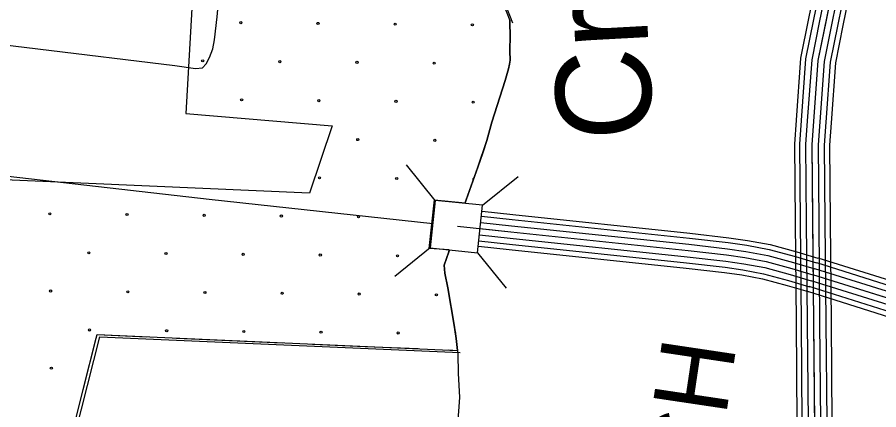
# Model space of a CAD drawing. Extents: x 1551132 to 1791609, y 378168 to 563823.
# Drawn here: x 1665005 to 1669299, y 466718 to 468673 of the extents above; entities that cross this region are included whole.
import ezdxf

# ---------------------------------------------------------------- set-up
doc = ezdxf.new("R2010")
doc.units = 0
for name, color, linetype in [('DESIGN - DRAINAGE - Bridges and Cross Drains Size Text', 7, 'Continuous'), ('DESIGN - EROSION CONTROL - Devices', 7, 'Continuous'), ('DESIGN - ROW - Right-of-Way and Easement Labels', 7, 'Continuous'), ('DESIGN - SCRATCH - User 1', 7, 'Continuous'), ('DESIGN - TRAFFIC CONTROL PERMANENT - Pavement Marking Text', 7, 'Continuous'), ('DESIGN - TRANSPORTATION - Text', 7, 'Continuous'), ('SURVEY - CONTOURS - Index with Text', 7, 'Continuous'), ('SURVEY - CONTOURS - Intermediate with optional Text', 7, 'Continuous'), ('SURVEY - DRAINAGE - Area Shapes', 7, 'Continuous'), ('SURVEY - DRAINAGE - Storm Sewer', 7, 'Continuous'), ('SURVEY - VEGETATION - Features with Text', 7, 'Continuous')]:
    doc.layers.add(name, color=color, linetype=linetype)

msp = doc.modelspace()

# ---------------------------------------------------------------- linework, layer by layer
at = {"layer": 'DESIGN - EROSION CONTROL - Devices'}
for centre in [(1666119.587, 468646.329), (1666119.587, 468646.329), (1666504.14, 468642.596), (1666504.14, 468642.596), (1666888.693, 468638.862), (1666888.693, 468638.862), (1667273.246, 468635.129), (1667273.246, 468635.129), (1665929.177, 468455.92), (1665929.177, 468455.92), (1666313.73, 468452.186), (1666313.73, 468452.186), (1666698.283, 468448.453), (1666698.283, 468448.453), (1667082.836, 468444.719), (1667082.836, 468444.719), (1666123.321, 468261.776), (1666123.321, 468261.776), (1666507.874, 468258.043), (1666507.874, 468258.043), (1666892.427, 468254.309), (1666892.427, 468254.309), (1667276.98, 468250.576), (1667276.98, 468250.576), (1666702.017, 468063.9), (1666702.017, 468063.9), (1667086.57, 468060.166), (1667086.57, 468060.166), (1666511.607, 467873.49), (1666511.607, 467873.49), (1666896.16, 467869.756), (1666896.16, 467869.756), (1665167.539, 467694.281), (1665167.539, 467694.281), (1665552.092, 467690.547), (1665552.092, 467690.547), (1665936.645, 467686.814), (1665936.645, 467686.814), (1666321.197, 467683.08), (1666321.197, 467683.08), (1666705.75, 467679.347), (1666705.75, 467679.347), (1665361.682, 467500.138), (1665361.682, 467500.138), (1665746.235, 467496.404), (1665746.235, 467496.404), (1666130.788, 467492.67), (1666130.788, 467492.67), (1666515.341, 467488.937), (1666515.341, 467488.937), (1666899.894, 467485.203), (1666899.894, 467485.203), (1665171.272, 467309.728), (1665171.272, 467309.728), (1665555.825, 467305.994), (1665555.825, 467305.994), (1665940.378, 467302.261), (1665940.378, 467302.261), (1666324.931, 467298.527), (1666324.931, 467298.527), (1666709.484, 467294.794), (1666709.484, 467294.794), (1667094.037, 467291.06), (1667094.037, 467291.06), (1665365.415, 467115.585), (1665365.415, 467115.585), (1665749.968, 467111.851), (1665749.968, 467111.851), (1666134.521, 467108.118), (1666134.521, 467108.118), (1666519.074, 467104.384), (1666519.074, 467104.384), (1666903.627, 467100.65), (1666903.627, 467100.65), (1665175.006, 466925.175), (1665175.006, 466925.175)]:
    msp.add_circle(centre, 5.28, dxfattribs=at)
msp.add_arc((1667280.713, 467866.023), 5.28, 95.386082, 225.720732, dxfattribs=at)
at = {"layer": 'DESIGN - SCRATCH - User 1'}
for points in [[(1664575.45, 471865.026), (1664521.901, 471650.203), (1664442.694, 469995.335), (1665601.141, 469036.186), (1665891.209, 469009.844), (1665845.01, 468194.206), (1666575.284, 468132.271)], [(1667199.394, 467014.076), (1667192.511, 467073.144), (1667183.27, 467139.337), (1667151.395, 467325.934), (1667136.221, 467398.194), (1667132.671, 467438.287), (1667155.379, 467504.122), (1667158.345, 467515.147), (1667057.614, 467521.072), (1667085.022, 467763.72), (1667237.602, 467748.903), (1667242.168, 467763.512), (1667299.926, 467927.1), (1667345.341, 468058.77), (1667370.332, 468150.622), (1667436.564, 468358.161), (1667453.197, 468416.054), (1667458.605, 468439.088), (1667461.672, 468460.022), (1667460.172, 468504.098), (1667461.064, 468584.192), (1667459.714, 468642.285), (1667459.872, 468656.302)], [(1666575.284, 468132.271), (1666461.587, 467796.996)], [(1666461.587, 467796.996), (1664826.084, 467868.355), (1664160.015, 465236.345)], [(1665526.15, 466026.999), (1665159.5, 466128.827), (1665403.353, 467092.435), (1667199.394, 467014.076)]]:
    msp.add_lwpolyline(points, dxfattribs=at)
at = {"layer": 'DESIGN - TRAFFIC CONTROL PERMANENT - Pavement Marking Text'}
for points in [[(1667380.424, 468816.698), (1667426.856, 468740.779), (1667444.314, 468694.528), (1667459.872, 468656.302)], [(1667380.424, 468816.698), (1667426.856, 468740.779), (1667444.314, 468694.528), (1667459.872, 468656.302)], [(1667380.424, 468816.698), (1667426.856, 468740.779), (1667444.314, 468694.528), (1667459.872, 468656.302)], [(1667380.424, 468816.698), (1667426.856, 468740.779), (1667444.314, 468694.528), (1667459.872, 468656.302)], [(1667380.424, 468816.698), (1667426.856, 468740.779), (1667444.314, 468694.528), (1667459.872, 468656.302)], [(1667394.115, 468806.439), (1667440.548, 468730.521), (1667458.006, 468684.269), (1667473.563, 468646.044)], [(1667459.872, 468656.302), (1667459.714, 468642.285), (1667461.064, 468584.192), (1667460.172, 468504.098), (1667461.672, 468460.022), (1667458.605, 468439.088), (1667453.197, 468416.054), (1667436.564, 468358.161), (1667370.332, 468150.622), (1667345.341, 468058.77), (1667299.926, 467927.1), (1667242.168, 467763.512), (1667235.885, 467744.978)], [(1667459.872, 468656.302), (1667459.714, 468642.285), (1667461.064, 468584.192), (1667460.172, 468504.098), (1667461.672, 468460.022), (1667458.605, 468439.088), (1667453.197, 468416.054), (1667436.564, 468358.161), (1667370.332, 468150.622), (1667345.341, 468058.77), (1667299.926, 467927.1), (1667242.168, 467763.512), (1667235.885, 467744.978)], [(1667459.872, 468656.302), (1667459.714, 468642.285), (1667461.064, 468584.192), (1667460.172, 468504.098), (1667461.672, 468460.022), (1667458.605, 468439.088), (1667453.197, 468416.054), (1667436.564, 468358.161), (1667370.332, 468150.622), (1667345.341, 468058.77), (1667299.926, 467927.1), (1667242.168, 467763.512), (1667235.885, 467744.978)], [(1667459.872, 468656.302), (1667459.714, 468642.285), (1667461.064, 468584.192), (1667460.172, 468504.098), (1667461.672, 468460.022), (1667458.605, 468439.088), (1667453.197, 468416.054), (1667436.564, 468358.161), (1667370.332, 468150.622), (1667345.341, 468058.77), (1667299.926, 467927.1), (1667242.168, 467763.512), (1667235.885, 467744.978)], [(1667459.872, 468656.302), (1667459.714, 468642.285), (1667461.064, 468584.192), (1667460.172, 468504.098), (1667461.672, 468460.022), (1667458.605, 468439.088), (1667453.197, 468416.054), (1667436.564, 468358.161), (1667370.332, 468150.622), (1667345.341, 468058.77), (1667299.926, 467927.1), (1667242.168, 467763.512), (1667235.885, 467744.978)], [(1667459.872, 468656.302), (1667459.714, 468642.285), (1667461.064, 468584.192), (1667460.172, 468504.098), (1667461.672, 468460.022), (1667458.605, 468439.088), (1667453.197, 468416.054), (1667436.564, 468358.161), (1667370.332, 468150.622), (1667345.341, 468058.77), (1667299.926, 467927.1), (1667242.168, 467763.512), (1667235.885, 467744.978)], [(1667158.979, 467515.006), (1667155.379, 467504.122), (1667132.671, 467438.287), (1667136.221, 467398.194), (1667151.395, 467325.934), (1667183.27, 467139.337), (1667192.511, 467073.144), (1667199.394, 467014.076)], [(1667158.979, 467515.006), (1667155.379, 467504.122), (1667132.671, 467438.287), (1667136.221, 467398.194), (1667151.395, 467325.934), (1667183.27, 467139.337), (1667192.511, 467073.144), (1667199.394, 467014.076)], [(1667158.979, 467515.006), (1667155.379, 467504.122), (1667132.671, 467438.287), (1667136.221, 467398.194), (1667151.395, 467325.934), (1667183.27, 467139.337), (1667192.511, 467073.144), (1667199.394, 467014.076)], [(1667158.979, 467515.006), (1667155.379, 467504.122), (1667132.671, 467438.287), (1667136.221, 467398.194), (1667151.395, 467325.934), (1667183.27, 467139.337), (1667192.511, 467073.144), (1667199.394, 467014.076)], [(1667158.979, 467515.006), (1667155.379, 467504.122), (1667132.671, 467438.287), (1667136.221, 467398.194), (1667151.395, 467325.934), (1667183.27, 467139.337), (1667192.511, 467073.144), (1667199.394, 467014.076)], [(1667158.979, 467515.006), (1667155.379, 467504.122), (1667132.671, 467438.287), (1667136.221, 467398.194), (1667151.395, 467325.934), (1667183.27, 467139.337), (1667192.511, 467073.144), (1667199.394, 467014.076)], [(1665526.15, 466026.999), (1665159.5, 466128.827), (1665403.353, 467092.435), (1667199.394, 467014.076)], [(1665526.15, 466026.999), (1665159.5, 466128.827), (1665403.353, 467092.435), (1667199.394, 467014.076)], [(1665526.15, 466026.999), (1665159.5, 466128.827), (1665403.353, 467092.435), (1667199.394, 467014.076)], [(1665526.15, 466026.999), (1665159.5, 466128.827), (1665403.353, 467092.435), (1667199.394, 467014.076)], [(1665526.15, 466026.999), (1665159.5, 466128.827), (1665403.353, 467092.435), (1667199.394, 467014.076)], [(1665539.841, 466016.741), (1665173.191, 466118.568), (1665417.044, 467082.177), (1667213.085, 467003.817)]]:
    msp.add_lwpolyline(points, dxfattribs=at)
at = {"layer": 'DESIGN - TRANSPORTATION - Text'}
for points in [[(1667459.872, 468656.302), (1667459.714, 468642.285), (1667461.064, 468584.192), (1667460.172, 468504.098), (1667461.672, 468460.022), (1667458.605, 468439.088), (1667453.197, 468416.054), (1667436.564, 468358.161), (1667370.332, 468150.622), (1667345.341, 468058.77), (1667299.926, 467927.1), (1667242.168, 467763.512), (1667236.252, 467746.07)], [(1667444.314, 468694.528), (1667459.872, 468656.302)], [(1667159.045, 467515.197), (1667155.379, 467504.122), (1667132.671, 467438.287), (1667136.221, 467398.194), (1667151.395, 467325.934), (1667183.27, 467139.337), (1667192.511, 467073.144), (1667201.627, 466994.942), (1667202.577, 466900.806), (1667209.202, 466778.57), (1667192.694, 466552.456)]]:
    msp.add_lwpolyline(points, dxfattribs=at)
at = {"layer": 'SURVEY - CONTOURS - Index with Text'}
for points in [[(1669406.517, 467344.736), (1668996.694, 467473.48)], [(1669389.818, 467291.576), (1668979.994, 467420.321)], [(1669399.109, 467321.152), (1668989.286, 467449.896)], [(1673758.64, 466921.193), (1673308.825, 466974.211), (1672701.031, 467038.288), (1672123.328, 467116.181), (1671561.525, 467175.949), (1671255.591, 467201.991), (1670541.691, 467278.134), (1670323.312, 467291.851), (1670241.273, 467292.251), (1670195.34, 467287.343), (1670087.626, 467271.217), (1669956.154, 467240.583), (1669772.984, 467194.932), (1669721.018, 467191.915), (1669646.928, 467194.465), (1669604.838, 467197.632), (1669544.556, 467210.474), (1668970.703, 467390.745)], [(1669380.526, 467262), (1668970.703, 467390.745)], [(1669361.943, 467202.849), (1668952.12, 467331.593)], [(1669371.235, 467232.424), (1668961.411, 467361.169)], [(1669354.235, 467178.315), (1668944.412, 467307.059)]]:
    msp.add_lwpolyline(points, dxfattribs=at)
at = {"layer": 'SURVEY - CONTOURS - Intermediate with optional Text'}
for points in [[(1668829.109, 472960.731), (1669360.629, 471527.503), (1669370.937, 471508.027), (1669486.926, 471178.527), (1669516.092, 471068.333), (1669535.533, 470958.13), (1669551.732, 470851.177), (1669540.366, 470691.606), (1669411.21, 470000.213), (1669071.168, 468832.433), (1668995.278, 468457.598), (1668964.936, 468038.72), (1668978.077, 466613.258), (1668780.864, 465530.163), (1668690.008, 465060.609), (1668544.936, 464725.242), (1668442.722, 464559.146), (1668265.301, 464402.125), (1667561.417, 464059.666), (1667313.74, 463939.496)], [(1669075.609, 469157.866), (1668986.895, 468853.2), (1668949.204, 468667.036)], [(1669099.342, 469150.957), (1669010.919, 468847.275), (1668973.428, 468662.136)], [(1669129.1, 469142.291), (1669041.043, 468839.858), (1669003.811, 468655.978)], [(1669158.866, 469133.624), (1669071.168, 468832.433), (1669034.193, 468649.828)], [(1669188.632, 469124.957), (1669101.292, 468825.007), (1669064.576, 468643.678)], [(1669218.389, 469116.29), (1669131.416, 468817.59), (1669094.959, 468637.519)], [(1669243.08, 469109.098), (1669156.407, 468811.432), (1669120.166, 468632.419)], [(1668949.212, 468667.045), (1668909.188, 468469.381), (1668886.838, 468160.79)], [(1668973.437, 468662.145), (1668933.729, 468466.023), (1668911.488, 468158.998)], [(1669003.819, 468655.986), (1668964.503, 468461.814), (1668942.412, 468156.765)], [(1669034.202, 468649.836), (1668995.278, 468457.598), (1668973.328, 468154.523)], [(1669064.584, 468643.686), (1669026.052, 468453.381), (1669004.244, 468152.281)], [(1669094.967, 468637.527), (1669056.826, 468449.173), (1669035.168, 468150.048)], [(1669120.175, 468632.427), (1669082.359, 468445.681), (1669060.818, 468148.19)], [(1668886.838, 468160.807), (1668878.197, 468041.462), (1668881.763, 467654.043)], [(1668911.488, 468159.023), (1668902.921, 468040.678), (1668906.479, 467654.268)], [(1668942.412, 468156.782), (1668933.929, 468039.695), (1668937.479, 467654.56)], [(1668973.328, 468154.54), (1668964.936, 468038.72), (1668968.478, 467654.843)], [(1669004.244, 468152.298), (1668995.944, 468037.745), (1668999.477, 467655.127)], [(1669035.168, 468150.056), (1669026.952, 468036.762), (1669030.476, 467655.419)], [(1669060.809, 468148.198), (1669052.684, 468035.953), (1669056.192, 467655.652)], [(1664033.127, 467864.605), (1664058.027, 467984.566), (1665961.649, 467767.17), (1667076.081, 467646.534)], [(1667318.792, 467682.627), (1667472.238, 467666.018), (1668354.751, 467573.141), (1668548.421, 467550.741), (1668640.61, 467537.615), (1668752.075, 467517.081), (1668882.946, 467481.164), (1668988.186, 467450.23)], [(1667321.358, 467707.211), (1667474.855, 467690.594), (1668357.459, 467597.708), (1668551.579, 467575.25), (1668644.585, 467562.016), (1668757.591, 467541.199), (1668889.696, 467504.94), (1668995.152, 467473.947)], [(1667199.128, 467633.217), (1667465.655, 467604.366), (1668347.942, 467511.514), (1668540.488, 467489.239), (1668630.619, 467476.414), (1668738.225, 467456.588), (1668865.997, 467421.521), (1668970.703, 467390.745)], [(1667315.533, 467651.793), (1667468.946, 467635.192), (1668351.342, 467542.332), (1668544.454, 467519.99), (1668635.611, 467507.014), (1668745.15, 467486.839), (1668874.472, 467451.338), (1668979.444, 467420.487)], [(1668881.763, 467654.06), (1668886.371, 467154.072)], [(1668906.479, 467654.285), (1668911.087, 467154.297)], [(1668937.479, 467654.577), (1668942.087, 467154.589)], [(1668968.478, 467654.86), (1668973.086, 467154.872)], [(1668999.477, 467655.143), (1669004.085, 467155.155)], [(1669030.476, 467655.435), (1669035.084, 467155.447)], [(1669056.192, 467655.669), (1669060.8, 467155.681)], [(1667309.042, 467590.141), (1667462.363, 467573.541), (1668344.542, 467480.697), (1668536.521, 467458.488), (1668625.627, 467445.813), (1668731.3, 467426.337), (1668857.522, 467391.703), (1668961.961, 467361.002)], [(1667312.292, 467620.967), (1667465.655, 467604.366), (1668347.942, 467511.514), (1668540.488, 467489.239), (1668630.619, 467476.414), (1668738.225, 467456.588), (1668865.997, 467421.521), (1668970.703, 467390.745)], [(1667305.809, 467559.307), (1667459.072, 467542.715), (1668341.134, 467449.888), (1668532.555, 467427.737), (1668620.628, 467415.212), (1668724.375, 467396.095), (1668849.047, 467361.877), (1668953.22, 467331.26)], [(1667303.117, 467533.723), (1667456.347, 467517.139), (1668338.309, 467424.32), (1668529.271, 467402.237), (1668616.486, 467389.82), (1668718.634, 467371.003), (1668842.022, 467337.135), (1668945.97, 467306.584)], [(1668886.371, 467154.089), (1668890.979, 466654.092)], [(1668911.087, 467154.314), (1668915.695, 466654.317)], [(1668942.087, 467154.605), (1668946.694, 466654.609)], [(1668973.086, 467154.889), (1668977.694, 466654.892)], [(1669004.085, 467155.172), (1669008.693, 466655.176)], [(1669035.084, 467155.464), (1669039.692, 466655.467)], [(1669060.8, 467155.697), (1669065.408, 466655.701)]]:
    msp.add_lwpolyline(points, dxfattribs=at)
at = {"layer": 'SURVEY - DRAINAGE - Area Shapes'}
msp.add_lwpolyline([(1664101.976, 468629.825), (1664423.277, 468599.666), (1665791.011, 468432.379), (1665892.825, 468417.387), (1665927.666, 468421.845), (1665946.558, 468440.746), (1665963.466, 468472.588), (1665979.757, 468516.689), (1665988.182, 468560.666), (1666001.29, 468674.693), (1666039.322, 469088.871), (1666077.755, 469543.099), (1666107.688, 469742.58)], dxfattribs=at)
at = {"layer": 'SURVEY - DRAINAGE - Storm Sewer'}
for p, q in [((1667088.141, 467761.381), (1666945.203, 467937.886)), ((1667324.45, 467736.554), (1667500.956, 467879.492)), ((1667063.322, 467525.072), (1666886.817, 467382.159)), ((1667299.573, 467500.269), (1667442.511, 467323.756))]:
    msp.add_line(p, q, dxfattribs=at)
msp.add_lwpolyline([(1667063.322, 467525.072), (1667299.615, 467500.261), (1667324.45, 467736.554), (1667088.141, 467761.381)], close=True, dxfattribs=at)
at = {"layer": 'SURVEY - VEGETATION - Features with Text'}
for points in [[(1667380.424, 468816.698), (1667426.856, 468740.779), (1667444.314, 468694.528), (1667459.872, 468656.302)], [(1667459.872, 468656.302), (1667459.714, 468642.285), (1667461.064, 468584.192), (1667460.172, 468504.098), (1667461.672, 468460.022), (1667458.605, 468439.088), (1667453.197, 468416.054), (1667446.881, 468394.079)], [(1667402.323, 468250.867), (1667370.332, 468150.622), (1667345.341, 468058.77), (1667324.608, 467998.652)], [(1667324.608, 467998.652), (1667299.926, 467927.1), (1667242.168, 467763.512), (1667237.41, 467749.462)], [(1667158.979, 467515.006), (1667155.379, 467504.122), (1667132.671, 467438.287), (1667136.221, 467398.194), (1667151.395, 467325.934), (1667162.978, 467258.099)], [(1667187.353, 467110.103), (1667192.511, 467073.144), (1667199.394, 467014.076)], [(1665334.046, 466818.57), (1665398.811, 467074.502)], [(1665398.811, 467074.502), (1665403.353, 467092.435), (1665648.614, 467081.735)], [(1665798.469, 467075.193), (1666062.212, 467063.693)], [(1666062.212, 467063.693), (1666325.956, 467052.185)], [(1666475.811, 467045.643), (1666739.555, 467034.135)], [(1666739.555, 467034.135), (1667003.299, 467022.634)], [(1667153.153, 467016.093), (1667199.394, 467014.076)]]:
    msp.add_lwpolyline(points, dxfattribs=at)

# ---------------------------------------------------------------- texts
at = {"layer": 'DESIGN - DRAINAGE - Bridges and Cross Drains Size Text'}
msp.add_text('Cr.', height=475.0123, rotation=93.121519, dxfattribs=at).set_placement((1668176.637, 468072.661))
at = {"layer": 'DESIGN - ROW - Right-of-Way and Easement Labels'}
msp.add_text('HITCH', height=370.0093, rotation=81.503792, dxfattribs=at).set_placement((1668366.166, 465540.471))

doc.saveas('drawing.dxf')
